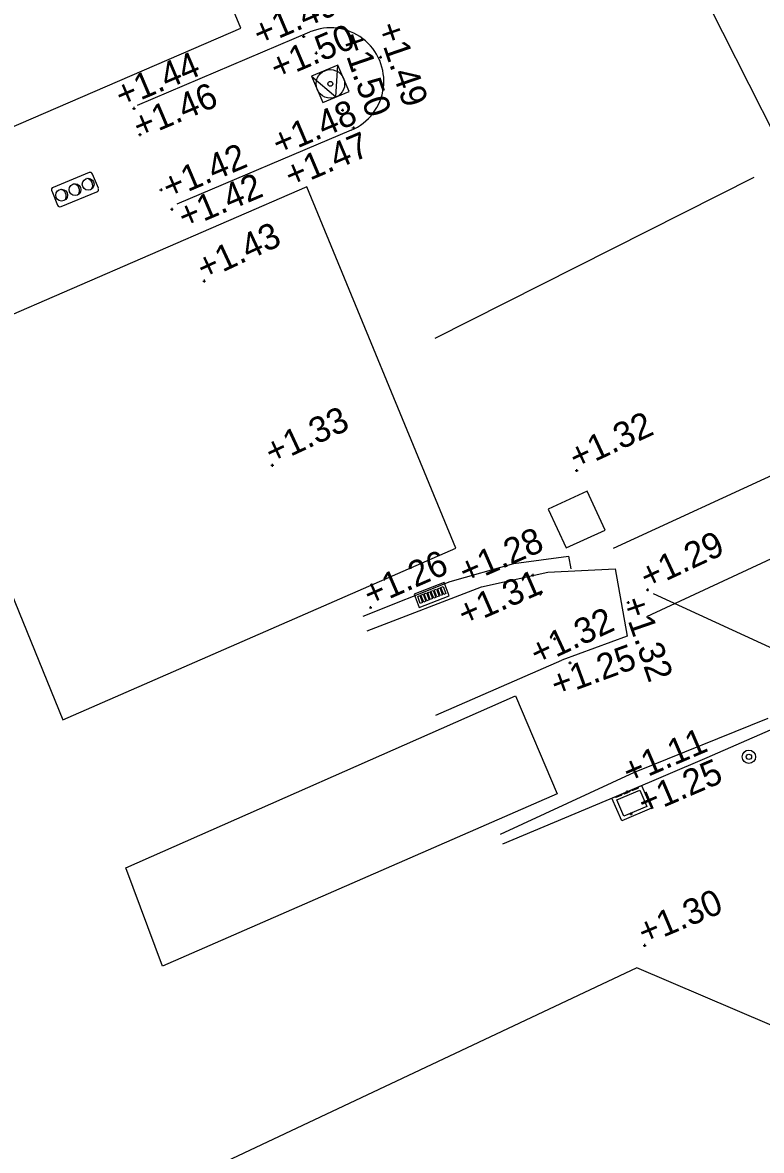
# Model space of a CAD drawing. Extents: x 122462 to 123306, y 485548 to 486417.
# Drawn here: x 122832.96 to 122843.3, y 486042.27 to 486058.06 of the extents above; entities that cross this region are included whole.
import ezdxf

# ---------------------------------------------------------------- set-up
doc = ezdxf.new("R2010")
doc.units = 0
for name, color, linetype in [('B-WE-IE-MEUBILAIR_WEGMEUBILAIR_PAAL-S', 7, 'Continuous'), ('B-WE-IE-MEUBILAIR_WEGMEUBILAIR_VERKEERSLICHT-S', 7, 'Continuous'), ('B-WE-OG-HOOGTEPUNT-S', 7, 'Continuous'), ('B-WE-OG-TOPOKAART-G', 7, 'Continuous'), ('B-WE-RI-HWA_KOLK-S', 7, 'Continuous'), ('B-WE-RI-HWA_RIOOLPUT-S', 7, 'Continuous'), ('B-WE-VH-KANTOPSLUITING_TROTTOIRBAND_130 150-G', 7, 'Continuous'), ('B-WE-VH-KANTOPSLUITING_TROTTOIRBAND_280 300-G', 7, 'Continuous'), ('B-WE-VH-MATERIAALGRENS-G', 7, 'Continuous'), ('B-WE-VH-MATERIAALGRENS_ASFALT-G', 7, 'Continuous'), ('B-WE-VW-MARKERING-G', 7, 'Continuous'), ('B-WE-VW-MARKERING_DWARS_DRIEHOEK_5050-G', 7, 'Continuous'), ('B-WE-VW-MARKERING_DWARS_OVERSTEEK_KANALISATIESTREEP50_010-G', 7, 'Continuous'), ('B-WE-VW-MARKERING_LANGS_STREEP_11_010-G', 7, 'Continuous'), ('B-WE-VW-MARKERING_LANGS_STREEP_DOORGETROKKEN_020-G', 7, 'Continuous'), ('N tekst', 7, 'Continuous')]:
    doc.layers.add(name, color=color, linetype=linetype)

msp = doc.modelspace()

# ---------------------------------------------------------------- linework, layer by layer
at = {"layer": 'B-WE-IE-MEUBILAIR_WEGMEUBILAIR_PAAL-S'}
for radius in [0.0938, 0.0375]:
    msp.add_circle((122843.128, 486047.782), radius, dxfattribs=at)
at = {"layer": 'B-WE-IE-MEUBILAIR_WEGMEUBILAIR_VERKEERSLICHT-S'}
for points in [[(122833.891, 486055.959), (122833.388, 486055.751)], [(122834.022, 486055.739), (122833.94, 486055.938)], [(122833.368, 486055.702), (122833.45, 486055.503)], [(122833.499, 486055.482), (122834.002, 486055.69)]]:
    msp.add_lwpolyline(points, dxfattribs=at)
for centre in [(122833.879, 486055.796), (122833.507, 486055.643), (122833.695, 486055.72)]:
    msp.add_circle(centre, 0.0829, dxfattribs=at)
for centre, radius, start, end in [((122833.847, 486055.782), 0.0957, 326.3535, 83.3269), ((122833.905, 486055.924), 0.0375, 22.4031, 112.4031), ((122833.402, 486055.717), 0.0375, 112.4031, 202.4031), ((122833.476, 486055.629), 0.0957, 326.3535, 83.3269), ((122833.663, 486055.706), 0.0957, 326.3535, 83.3269), ((122833.987, 486055.724), 0.0375, 292.4031, 22.4031), ((122833.484, 486055.517), 0.0375, 202.4031, 292.4031)]:
    msp.add_arc(centre, radius, start, end, dxfattribs=at)
at = {"layer": 'B-WE-OG-HOOGTEPUNT-S'}
for p, q in [((122836.874, 486057.864), (122836.914, 486057.864)), ((122836.894, 486057.884), (122836.894, 486057.844)), ((122837.05, 486057.632), (122837.09, 486057.632)), ((122837.07, 486057.652), (122837.07, 486057.612)), ((122837.97, 486057.595), (122837.97, 486057.555)), ((122837.95, 486057.575), (122837.99, 486057.575)), ((122837.589, 486057.398), (122837.629, 486057.398)), ((122837.609, 486057.418), (122837.609, 486057.378)), ((122834.5, 486056.858), (122834.54, 486056.858)), ((122834.52, 486056.878), (122834.52, 486056.838)), ((122837.418, 486056.833), (122837.458, 486056.833)), ((122837.438, 486056.853), (122837.438, 486056.813)), ((122834.583, 486056.491), (122834.623, 486056.491)), ((122834.603, 486056.511), (122834.603, 486056.471)), ((122837.571, 486056.585), (122837.611, 486056.585)), ((122837.591, 486056.605), (122837.591, 486056.565)), ((122834.879, 486055.718), (122834.919, 486055.718)), ((122834.899, 486055.738), (122834.899, 486055.698)), ((122835.029, 486055.445), (122835.069, 486055.445)), ((122835.049, 486055.465), (122835.049, 486055.425)), ((122835.483, 486054.441), (122835.523, 486054.441)), ((122835.503, 486054.461), (122835.503, 486054.421)), ((122836.436, 486051.862), (122836.476, 486051.862)), ((122836.456, 486051.882), (122836.456, 486051.842)), ((122840.696, 486051.79), (122840.736, 486051.79)), ((122840.716, 486051.81), (122840.716, 486051.77)), ((122840.082, 486050.325), (122840.122, 486050.325)), ((122840.102, 486050.345), (122840.102, 486050.305)), ((122840.188, 486050.062), (122840.228, 486050.062)), ((122840.208, 486050.082), (122840.208, 486050.042)), ((122841.688, 486050.118), (122841.728, 486050.118)), ((122841.708, 486050.138), (122841.708, 486050.098)), ((122837.81, 486049.868), (122837.849, 486049.878)), ((122837.825, 486049.892), (122837.835, 486049.854)), ((122841.417, 486049.941), (122841.457, 486049.941)), ((122841.437, 486049.961), (122841.437, 486049.921)), ((122840.386, 486049.433), (122840.426, 486049.433)), ((122840.406, 486049.453), (122840.406, 486049.413)), ((122840.603, 486049.097), (122840.643, 486049.097)), ((122840.623, 486049.117), (122840.623, 486049.077)), ((122841.4, 486047.29), (122841.44, 486047.29)), ((122841.42, 486047.31), (122841.42, 486047.27)), ((122841.476, 486047.004), (122841.476, 486046.964)), ((122841.456, 486046.984), (122841.496, 486046.984)), ((122841.648, 486045.142), (122841.688, 486045.142)), ((122841.668, 486045.162), (122841.668, 486045.122))]:
    msp.add_line(p, q, dxfattribs=at)
at = {"layer": 'B-WE-OG-TOPOKAART-G'}
msp.add_lwpolyline([(122848.906, 486034.937), (122846.202, 486042.847), (122841.56, 486044.829), (122833.02, 486040.802)], dxfattribs=at)
at = {"layer": 'B-WE-RI-HWA_KOLK-S'}
for p, q in [((122841.211, 486047.205), (122841.625, 486047.382)), ((122841.487, 486047.323), (122841.489, 486047.319)), ((122841.502, 486047.314), (122841.576, 486047.345)), ((122841.579, 486047.363), (122841.581, 486047.358)), ((122841.625, 486047.382), (122841.763, 486047.061)), ((122841.349, 486046.884), (122841.211, 486047.205)), ((122841.257, 486047.225), (122841.259, 486047.22)), ((122841.272, 486047.215), (122841.316, 486047.234)), ((122841.316, 486047.234), (122841.346, 486047.247)), ((122841.349, 486047.264), (122841.351, 486047.26)), ((122841.372, 486047.274), (122841.374, 486047.27)), ((122841.387, 486047.264), (122841.461, 486047.296)), ((122841.464, 486047.314), (122841.466, 486047.309)), ((122841.763, 486047.061), (122841.349, 486046.884))]:
    msp.add_line(p, q, dxfattribs=at)
for points in [[(122838.862, 486050.222), (122838.442, 486050.06), (122838.514, 486049.873), (122838.934, 486050.035)], [(122841.697, 486047.087), (122841.375, 486046.949), (122841.277, 486047.179), (122841.599, 486047.317)]]:
    msp.add_lwpolyline(points, close=True, dxfattribs=at)
for points in [[(122838.817, 486050.153), (122838.847, 486050.165), (122838.885, 486050.068), (122838.855, 486050.056), (122838.817, 486050.153)], [(122838.491, 486050.028), (122838.521, 486050.039), (122838.558, 486049.942), (122838.528, 486049.93), (122838.491, 486050.028)], [(122838.537, 486050.046), (122838.567, 486050.057), (122838.605, 486049.96), (122838.575, 486049.948), (122838.537, 486050.046)], [(122838.584, 486050.064), (122838.614, 486050.075), (122838.651, 486049.978), (122838.621, 486049.966), (122838.584, 486050.064)], [(122838.631, 486050.081), (122838.661, 486050.093), (122838.698, 486049.996), (122838.668, 486049.984), (122838.631, 486050.081)], [(122838.677, 486050.099), (122838.707, 486050.111), (122838.745, 486050.014), (122838.715, 486050.002), (122838.677, 486050.099)], [(122838.724, 486050.117), (122838.754, 486050.129), (122838.791, 486050.032), (122838.761, 486050.02), (122838.724, 486050.117)], [(122838.771, 486050.135), (122838.801, 486050.147), (122838.838, 486050.05), (122838.808, 486050.038), (122838.771, 486050.135)]]:
    msp.add_lwpolyline(points, dxfattribs=at)
for centre, start, end in [((122841.498, 486047.323), 203.1753, 293.1753), ((122841.572, 486047.354), 293.1753, 23.1753), ((122841.269, 486047.224), 203.1753, 293.1753), ((122841.342, 486047.256), 293.1753, 23.1753), ((122841.383, 486047.274), 203.1753, 293.1753), ((122841.457, 486047.305), 293.1753, 23.1753)]:
    msp.add_arc(centre, 0.01, start, end, dxfattribs=at)
at = {"layer": 'B-WE-RI-HWA_RIOOLPUT-S'}
msp.add_lwpolyline([(122840.569, 486050.705), (122841.114, 486050.956), (122840.863, 486051.501), (122840.318, 486051.25)], close=True, dxfattribs=at)
at = {"layer": 'B-WE-VH-KANTOPSLUITING_TROTTOIRBAND_130 150-G'}
msp.add_lwpolyline([(122839.684, 486046.562), (122841.42, 486047.29), (122842.543, 486047.771), (122843.429, 486048.158)], dxfattribs=at)
at = {"layer": 'B-WE-VH-KANTOPSLUITING_TROTTOIRBAND_280 300-G'}
for points in [[(122834.571, 486056.904), (122836.983, 486057.927)], [(122837.559, 486056.552), (122835.118, 486055.518)], [(122837.784, 486049.543), (122839.386, 486050.159), (122840.312, 486050.364), (122841.256, 486050.412), (122841.422, 486049.469), (122840.509, 486049.135)]]:
    msp.add_lwpolyline(points, dxfattribs=at)
msp.add_arc((122837.272, 486057.24), 0.745, 292.6532, 112.7947, dxfattribs=at)
at = {"layer": 'B-WE-VH-MATERIAALGRENS-G'}
msp.add_lwpolyline([(122864.554, 486061.167), (122863.163, 486059.832), (122862.366, 486059.392), (122854.153, 486055.537), (122841.694, 486049.743)], dxfattribs=at)
at = {"layer": 'B-WE-VH-MATERIAALGRENS_ASFALT-G'}
for points in [[(122837.727, 486049.751), (122838.945, 486050.234), (122839.839, 486050.488), (122840.603, 486050.589), (122840.634, 486050.412)], [(122838.746, 486048.367), (122840.509, 486049.135)], [(122843.392, 486048.317), (122841.521, 486047.564), (122839.646, 486046.696)]]:
    msp.add_lwpolyline(points, dxfattribs=at)
at = {"layer": 'B-WE-VW-MARKERING-G'}
for points in [[(122830.519, 486055.604), (122836.017, 486057.979), (122834.682, 486061.201), (122829.195, 486058.877)], [(122833.523, 486048.298), (122839.024, 486050.7), (122836.938, 486055.759), (122831.452, 486053.381)], [(122839.86, 486048.636), (122840.446, 486047.262), (122834.921, 486044.853), (122834.405, 486046.229)]]:
    msp.add_lwpolyline(points, close=True, dxfattribs=at)
at = {"layer": 'B-WE-VW-MARKERING_DWARS_DRIEHOEK_5050-G'}
msp.add_lwpolyline([(122850.878, 486055.139), (122841.228, 486050.698)], dxfattribs=at)
at = {"layer": 'B-WE-VW-MARKERING_DWARS_OVERSTEEK_KANALISATIESTREEP50_010-G'}
msp.add_lwpolyline([(122844.976, 486053.554), (122839.812, 486063.746)], dxfattribs=at)
at = {"layer": 'B-WE-VW-MARKERING_LANGS_STREEP_11_010-G'}
msp.add_lwpolyline([(122838.738, 486053.64), (122843.201, 486055.897)], dxfattribs=at)
at = {"layer": 'B-WE-VW-MARKERING_LANGS_STREEP_DOORGETROKKEN_020-G'}
msp.add_lwpolyline([(122841.789, 486050.068), (122844.812, 486048.677)], dxfattribs=at)
at = {"layer": 'N tekst'}
for points in [[(122837.163, 486056.939), (122837.532, 486057.095), (122837.375, 486057.464), (122837.007, 486057.307)], [(122837.007, 486057.307), (122837.347, 486057.017), (122837.375, 486057.464)]]:
    msp.add_lwpolyline(points, close=True, dxfattribs=at)
for radius in [0.2, 0.0342]:
    msp.add_circle((122837.269, 486057.201), radius, dxfattribs=at)

# ---------------------------------------------------------------- texts
at = {"layer": 'B-WE-OG-HOOGTEPUNT-S'}
for s, rotation, p in [('+1.49', 22.9605, (122836.283, 486057.719)), ('+1.50', 22.9605, (122836.522, 486057.246)), ('+1.50', 289, (122837.397, 486057.857)), ('+1.49', 289, (122837.911, 486057.999)), ('+1.44', 22.9605, (122834.352, 486056.858)), ('+1.46', 22.9605, (122834.6, 486056.426)), ('+1.48', 22.9605, (122836.549, 486056.187)), ('+1.47', 22.9605, (122836.725, 486055.736)), ('+1.42', 22.9605, (122835.012, 486055.575)), ('+1.42', 22.9605, (122835.232, 486055.16)), ('+1.43', 24.9384, (122835.503, 486054.441)), ('+1.33', 24.9384, (122836.456, 486051.862)), ('+1.32', 24.9384, (122840.716, 486051.79)), ('+1.28', 23.5482, (122839.166, 486050.191)), ('+1.29', 24.9384, (122841.708, 486050.118)), ('+1.26', 23.5482, (122837.83, 486049.873)), ('+1.31', 23.5482, (122839.151, 486049.599)), ('+1.32', 24.9384, (122840.169, 486049.049)), ('+1.32', 289, (122841.338, 486049.956)), ('+1.25', 20.093, (122840.435, 486048.613)), ('+1.11', 23.1753, (122841.456, 486047.39)), ('+1.25', 23.1753, (122841.669, 486046.957)), ('+1.30', 22.7651, (122841.668, 486045.142))]:
    msp.add_text(s, height=0.36, rotation=rotation, dxfattribs=at).set_placement(p)

doc.saveas('drawing.dxf')
